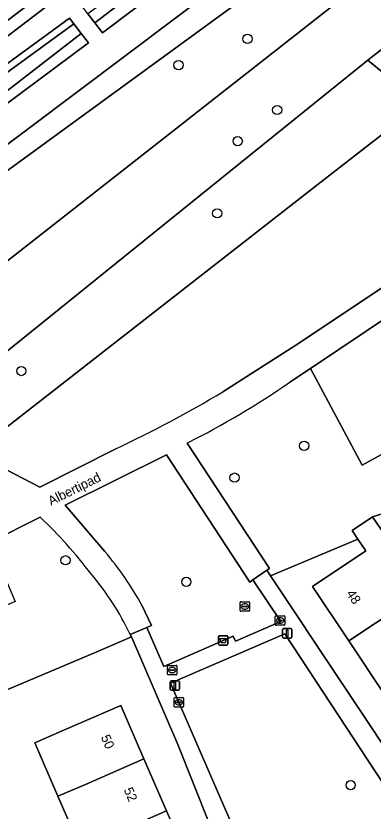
# Model space of a CAD drawing. Extents: x 159352 to 160617, y 385888 to 387323.
# Drawn here: x 159532.2 to 159570, y 386433.1 to 386517.3 of the extents above; entities that cross this region are included whole.
import ezdxf

# ---------------------------------------------------------------- set-up
doc = ezdxf.new("R2010")
doc.units = 0
for name, color, linetype in [('IMGEO_Afvalbak', 7, 'Continuous'), ('IMGEO_Boom', 7, 'Continuous'), ('IMGEO_Erf', 7, 'Continuous'), ('IMGEO_Gemengd_bos', 7, 'Continuous'), ('IMGEO_Groenvoorziening', 7, 'Continuous'), ('IMGEO_Hek', 7, 'Continuous'), ('IMGEO_Kolk', 7, 'Continuous'), ('IMGEO_Lichtmast', 7, 'Continuous'), ('IMGEO_Openbare_ruimte_label', 7, 'Continuous'), ('IMGEO_Pand', 7, 'Continuous'), ('IMGEO_Pand_nummerreeks', 7, 'Continuous'), ('IMGEO_Rioolput', 7, 'Continuous'), ('IMGEO_Voetpad_halfverhard', 7, 'Continuous'), ('IMGEO_Voetpad_open', 7, 'Continuous')]:
    doc.layers.add(name, color=color, linetype=linetype)

msp = doc.modelspace()

# ---------------------------------------------------------------- linework, layer by layer
at = {"layer": 'IMGEO_Afvalbak'}
for p, q in [((159553.623, 386450.775), (159553.623, 386451.575)), ((159553.623, 386451.575), (159553.623, 386450.775)), ((159553.723, 386451.675), (159554.513, 386451.675)), ((159554.513, 386451.675), (159553.723, 386451.675)), ((159554.613, 386451.575), (159554.613, 386450.775)), ((159554.613, 386450.775), (159554.613, 386451.575)), ((159554.513, 386450.675), (159553.723, 386450.675)), ((159553.723, 386450.675), (159554.513, 386450.675))]:
    msp.add_line(p, q, dxfattribs=at)
msp.add_lwpolyline([(159553.766, 386451.389), (159554.47, 386451.389), (159554.321, 386450.919), (159553.915, 386450.919), (159553.766, 386451.389)], dxfattribs=at)
for centre, start, end in [((159553.723, 386451.575), 90, 180), ((159553.723, 386451.575), 90, 180), ((159554.513, 386451.575), 0, 90), ((159554.513, 386451.575), 360, 90), ((159553.723, 386450.775), 180, 270), ((159553.723, 386450.775), 180, 270), ((159554.513, 386450.775), 270, 0), ((159554.513, 386450.775), 270, 0)]:
    msp.add_arc(centre, 0.1, start, end, dxfattribs=at)
at = {"layer": 'IMGEO_Boom'}
for centre in [(159556.685, 386514.892), (159549.387, 386512.113), (159559.831, 386507.36), (159555.654, 386504.061), (159553.48, 386496.41), (159532.733, 386479.706), (159562.683, 386471.795), (159555.316, 386468.42), (159537.416, 386459.663), (159550.214, 386457.377), (159567.62, 386435.843)]:
    msp.add_circle(centre, 0.489, dxfattribs=at)
at = {"layer": 'IMGEO_Erf'}
for points in [[(159586.179, 386469.337), (159569.941, 386464.28), (159570.845, 386462.922)], [(159571.193, 386445.459), (159567.423, 386451.119), (159563.572, 386456.903), (159569.207, 386460.656), (159568.384, 386461.893), (159559.134, 386458.028), (159588.927, 386413.251)], [(159552.636, 386431.821), (159549.321, 386440.163), (159544.391, 386451.547), (159540.719, 386449.961), (159522.049, 386442.081), (159521.98, 386442.201), (159519.338, 386441.122), (159519.962, 386439.609), (159500, 386432.51)], [(159539.011, 386429.152), (159536.614, 386434.67), (159534.156, 386440.325), (159537.056, 386441.585), (159543.256, 386444.278), (159545.712, 386438.625), (159548.109, 386433.106), (159550.506, 386427.588)]]:
    msp.add_lwpolyline(points, dxfattribs=at)
at = {"layer": 'IMGEO_Gemengd_bos'}
for points in [[(159563.305, 386524.313), (159529.4, 386499.593)], [(159516.017, 386479.434), (159570.525, 386522.203)]]:
    msp.add_lwpolyline(points, dxfattribs=at)
for points in [[(159553.746, 386500), (159569.438, 386512.645), (159569.791, 386512.93), (159571.496, 386514.211), (159572.106, 386514.67), (159574.43, 386516.35), (159570.525, 386522.203), (159516.017, 386479.434), (159511.521, 386482.123), (159510.374, 386475.983), (159510.308, 386475.628), (159510.81, 386475.39), (159511.126, 386475.635), (159514.222, 386478.04), (159521.717, 386474.152)], [(159575.069, 386507.971), (159569.438, 386512.645), (159553.746, 386500), (159521.717, 386474.152), (159527.677, 386471.06), (159564.819, 386500)]]:
    msp.add_lwpolyline(points, close=True, dxfattribs=at)
at = {"layer": 'IMGEO_Groenvoorziening'}
for points in [[(159549.441, 386538.292), (159559.603, 386525.067), (159528.019, 386501.317), (159529.4, 386499.593), (159563.305, 386524.313), (159551.556, 386539.901)], [(159550.567, 386526.712), (159551.234, 386525.859), (159552.328, 386526.714), (159552.839, 386526.06), (159553.866, 386526.839), (159554.75, 386525.674), (159541.324, 386515.549), (159540.532, 386516.575), (159539.778, 386517.553), (159539.239, 386518.251)], [(159552.839, 386526.06), (159552.328, 386526.714), (159551.234, 386525.859), (159539.778, 386517.553), (159540.532, 386516.575)], [(159540.532, 386516.575), (159541.324, 386515.549), (159554.75, 386525.674), (159553.866, 386526.839), (159552.839, 386526.06)], [(159527.21, 386513.413), (159527.907, 386513.83), (159530.805, 386514.837), (159536.653, 386519.306), (159535.909, 386520.392), (159528.976, 386515.101), (159523.969, 386521.503), (159522.056, 386520.027)], [(159522.056, 386520.027), (159523.969, 386521.503), (159528.976, 386515.101), (159535.909, 386520.392), (159536.653, 386519.306), (159530.805, 386514.837), (159527.907, 386513.83), (159527.21, 386513.413)], [(159520.119, 386518.55), (159520.935, 386519.162), (159526.772, 386511.593), (159526.301, 386511.316), (159527.552, 386509.609), (159537.825, 386517.1), (159538.299, 386516.481), (159539.082, 386515.458), (159539.834, 386514.476), (159529.28, 386506.63), (159529.634, 386506.158), (159528.616, 386505.413), (159528.132, 386505.059), (159525.898, 386507.975), (159524.417, 386509.907), (159518.643, 386517.443), (159519.192, 386517.855), (159524.955, 386510.309), (159525.987, 386511.081)], [(159537.825, 386517.1), (159527.552, 386509.609), (159528.075, 386509.068), (159538.299, 386516.481)], [(159529.634, 386506.158), (159529.28, 386506.63), (159528.691, 386507.449), (159539.082, 386515.458), (159538.299, 386516.481), (159528.075, 386509.068), (159527.552, 386509.609), (159526.359, 386508.431), (159528.616, 386505.413)], [(159539.834, 386514.476), (159539.082, 386515.458), (159528.691, 386507.449), (159529.28, 386506.63)], [(159563.351, 386479.984), (159568.818, 386469.742), (159599.199, 386486.465), (159597.482, 386490.226), (159600.187, 386491.603), (159589.808, 386498.351), (159578.056, 386489.827)], [(159560.652, 386451.868), (159548.546, 386446.643), (159558.333, 386424.04), (159574.371, 386430.977)]]:
    msp.add_lwpolyline(points, close=True, dxfattribs=at)
for points in [[(159528.019, 386501.317), (159559.603, 386525.067)], [(159575.069, 386507.971), (159564.819, 386500), (159527.677, 386471.06), (159534.706, 386467.413), (159542.745, 386471.47)], [(159554.059, 386477.493), (159562.202, 386482.68), (159572.831, 386489.777), (159586.902, 386499.781), (159583.177, 386502.15)], [(159605.128, 386488.391), (159600.187, 386491.603), (159597.482, 386490.226), (159599.199, 386486.465), (159568.818, 386469.742), (159563.351, 386479.984), (159561.157, 386478.515)], [(159550.307, 386472.086), (159559.004, 386458.779), (159558.754, 386458.6), (159559.134, 386458.028), (159568.384, 386461.893), (159567.761, 386462.828), (159569.941, 386464.28), (159586.179, 386469.337), (159588.978, 386470.532), (159611.284, 386480.27)], [(159545.53, 386454.853), (159546.521, 386452.759), (159546.031, 386452.532), (159547.824, 386448.406), (159555.18, 386451.636), (159555.428, 386451.105), (159560.202, 386453.185), (159557.251, 386457.595), (159556.92, 386457.357), (159548.099, 386470.838), (159537.36, 386465.498), (159541.575, 386460.597)], [(159534.734, 386464.224), (159529.345, 386461.535), (159532.075, 386455.291), (159503.169, 386442.684), (159501.293, 386445.946), (159500, 386445.131), (159485.117, 386435.744), (159489.886, 386428.296), (159500, 386432.51), (159519.962, 386439.609), (159519.338, 386441.122), (159521.98, 386442.201), (159522.049, 386442.081), (159540.719, 386449.961), (159544.391, 386451.547), (159544.278, 386451.808)]]:
    msp.add_lwpolyline(points, dxfattribs=at)
for centre, radius, start, end in [((159509.274, 386553.707), 91.355, 296.69017, 304.60624), ((159489.988, 386584.21), 124.473, 295.07733, 300.97982), ((159500.423, 386427.96), 49.923, 37.31579, 46.58473), ((159514.902, 386437.998), 34.959, 28.82471, 40.27358), ((159516.892, 386438.641), 30.386, 25.67829, 40.12553)]:
    msp.add_arc(centre, radius, start, end, dxfattribs=at)
at = {"layer": 'IMGEO_Hek'}
msp.add_lwpolyline([(159484.614, 386498.362), (159500, 386489.012), (159516.017, 386479.434), (159570.525, 386522.203)], dxfattribs=at)
at = {"layer": 'IMGEO_Kolk'}
for p, q in [((159559.635, 386452.858), (159559.635, 386453.71)), ((159559.71, 386453.784), (159560.562, 386453.784)), ((159559.894, 386453.278), (159559.894, 386453.29)), ((159560.332, 386453.241), (159559.934, 386453.241)), ((159559.937, 386453.327), (159560.335, 386453.327)), ((159560.146, 386453.004), (159560.121, 386453.004)), ((159560.123, 386453.564), (159560.148, 386453.564)), ((159560.378, 386453.29), (159560.378, 386453.278)), ((159560.636, 386453.71), (159560.636, 386452.858)), ((159560.562, 386452.784), (159559.71, 386452.784)), ((159548.921, 386444.191), (159548.921, 386445.043)), ((159548.996, 386445.117), (159549.848, 386445.117)), ((159549.18, 386444.611), (159549.18, 386444.623)), ((159549.618, 386444.574), (159549.22, 386444.574)), ((159549.223, 386444.66), (159549.621, 386444.66)), ((159549.409, 386444.897), (159549.434, 386444.897)), ((159549.664, 386444.623), (159549.664, 386444.611)), ((159549.922, 386445.043), (159549.922, 386444.191)), ((159549.848, 386444.117), (159548.996, 386444.117)), ((159549.432, 386444.337), (159549.407, 386444.337))]:
    msp.add_line(p, q, dxfattribs=at)
for points in [[(159559.635, 386452.858), (159559.635, 386453.71)], [(159559.71, 386453.784), (159560.562, 386453.784)], [(159560.636, 386453.71), (159560.636, 386452.858)], [(159560.562, 386452.784), (159559.71, 386452.784)], [(159548.921, 386444.191), (159548.921, 386445.043)], [(159548.996, 386445.117), (159549.848, 386445.117)], [(159549.922, 386445.043), (159549.922, 386444.191)], [(159549.848, 386444.117), (159548.996, 386444.117)]]:
    msp.add_lwpolyline(points, dxfattribs=at)
for centre, radius, start, end in [((159559.712, 386453.708), 0.0765, 91.55205, 178.44795), ((159559.712, 386453.708), 0.0765, 91.55205, 178.44795), ((159559.934, 386453.287), 0.0403, 85.87752, 175.75265), ((159559.931, 386453.277), 0.0366, 178.93798, 274.71019), ((159560.335, 386453.284), 0.043, 264.86636, 352.45326), ((159560.339, 386453.289), 0.0386, 1.73085, 96.63898), ((159560.56, 386453.708), 0.0765, 1.55205, 88.44795), ((159560.56, 386453.708), 0.0765, 1.55205, 88.44795), ((159559.712, 386452.86), 0.0765, 181.55205, 268.44795), ((159559.712, 386452.86), 0.0765, 181.55205, 268.44795), ((159560.56, 386452.86), 0.0765, 271.55205, 358.44795), ((159560.56, 386452.86), 0.0765, 271.55205, 358.44795), ((159548.998, 386445.041), 0.0765, 91.55205, 178.44795), ((159548.998, 386445.041), 0.0765, 91.55205, 178.44795), ((159549.22, 386444.62), 0.0403, 85.87752, 175.75265), ((159549.217, 386444.61), 0.0366, 178.93798, 274.71019), ((159549.621, 386444.617), 0.043, 264.86636, 352.45326), ((159549.625, 386444.622), 0.0386, 1.73085, 96.63898), ((159549.846, 386445.041), 0.0765, 1.55205, 88.44795), ((159549.846, 386445.041), 0.0765, 1.55205, 88.44795), ((159548.998, 386444.193), 0.0765, 181.55205, 268.44795), ((159548.998, 386444.193), 0.0765, 181.55205, 268.44795), ((159549.846, 386444.193), 0.0765, 271.55205, 358.44795), ((159549.846, 386444.193), 0.0765, 271.55205, 358.44795)]:
    msp.add_arc(centre, radius, start, end, dxfattribs=at)
for centre, major_axis, ratio, start_param, end_param in [((159560.122, 386453.284), (-0.387, 0.002), 0.722429, 4.712389, 7.853982), ((159560.147, 386453.284), (-0.39, 0.002), 0.717154, 1.570796, 4.712389), ((159549.408, 386444.617), (-0.387, 0.002), 0.722429, 4.712389, 7.853982), ((159549.433, 386444.617), (-0.39, 0.002), 0.717154, 1.570796, 4.712389)]:
    msp.add_ellipse(centre, major_axis=major_axis, ratio=ratio, start_param=start_param, end_param=end_param, dxfattribs=at)
at = {"layer": 'IMGEO_Lichtmast'}
for p, q in [((159560.401, 386451.525), (159560.401, 386452.325)), ((159560.401, 386452.325), (159560.401, 386451.525)), ((159560.501, 386452.425), (159561.291, 386452.425)), ((159561.291, 386452.425), (159560.501, 386452.425)), ((159561.391, 386452.325), (159561.391, 386451.525)), ((159561.391, 386451.525), (159561.391, 386452.325)), ((159561.291, 386451.425), (159560.501, 386451.425)), ((159560.501, 386451.425), (159561.291, 386451.425)), ((159548.506, 386446), (159548.506, 386446.8)), ((159548.506, 386446.8), (159548.506, 386446)), ((159548.606, 386446.9), (159549.396, 386446.9)), ((159549.396, 386446.9), (159548.606, 386446.9)), ((159549.496, 386446.8), (159549.496, 386446)), ((159549.496, 386446), (159549.496, 386446.8)), ((159549.396, 386445.9), (159548.606, 386445.9)), ((159548.606, 386445.9), (159549.396, 386445.9))]:
    msp.add_line(p, q, dxfattribs=at)
for points in [[(159560.821, 386452.3), (159560.971, 386452.3), (159560.971, 386451.55), (159560.821, 386451.55), (159560.821, 386452.3)], [(159548.926, 386446.775), (159549.076, 386446.775), (159549.076, 386446.025), (159548.926, 386446.025), (159548.926, 386446.775)]]:
    msp.add_lwpolyline(points, dxfattribs=at)
for centre, start, end in [((159560.501, 386452.325), 90, 180), ((159560.501, 386452.325), 90, 180), ((159561.291, 386452.325), 0, 90), ((159561.291, 386452.325), 360, 90), ((159560.501, 386451.525), 180, 270), ((159560.501, 386451.525), 180, 270), ((159561.291, 386451.525), 270, 0), ((159561.291, 386451.525), 270, 0), ((159548.606, 386446.8), 90, 180), ((159548.606, 386446.8), 90, 180), ((159549.396, 386446.8), 0, 90), ((159549.396, 386446.8), 360, 90), ((159548.606, 386446), 180, 270), ((159548.606, 386446), 180, 270), ((159549.396, 386446), 270, 0), ((159549.396, 386446), 270, 0)]:
    msp.add_arc(centre, 0.1, start, end, dxfattribs=at)
at = {"layer": 'IMGEO_Pand'}
for points in [[(159570.845, 386462.922), (159569.941, 386464.28), (159567.761, 386462.828), (159568.384, 386461.893), (159569.207, 386460.656), (159563.572, 386456.903), (159567.423, 386451.119), (159573.058, 386454.87), (159575.3, 386456.363), (159575.423, 386456.445), (159578.131, 386458.248), (159576.255, 386461.065), (159573.364, 386459.14)], [(159567.423, 386451.119), (159571.193, 386445.459), (159576.827, 386449.208), (159573.058, 386454.87)], [(159543.256, 386444.278), (159537.056, 386441.585), (159534.156, 386440.325), (159536.614, 386434.67), (159539.513, 386435.93), (159545.712, 386438.625)], [(159545.712, 386438.625), (159539.513, 386435.93), (159536.614, 386434.67), (159539.011, 386429.152), (159541.91, 386430.412), (159548.109, 386433.106)], [(159541.91, 386430.412), (159544.307, 386424.894), (159550.506, 386427.588), (159548.109, 386433.106)]]:
    msp.add_lwpolyline(points, close=True, dxfattribs=at)
at = {"layer": 'IMGEO_Rioolput'}
for p, q in [((159555.896, 386454.34), (159555.896, 386455.192)), ((159555.971, 386455.266), (159556.823, 386455.266)), ((159556.155, 386454.76), (159556.155, 386454.772)), ((159556.593, 386454.723), (159556.195, 386454.723)), ((159556.198, 386454.809), (159556.596, 386454.809)), ((159556.384, 386455.046), (159556.409, 386455.046)), ((159556.639, 386454.772), (159556.639, 386454.76)), ((159556.897, 386455.192), (159556.897, 386454.34)), ((159556.823, 386454.266), (159555.971, 386454.266)), ((159556.407, 386454.486), (159556.382, 386454.486)), ((159548.22, 386447.604), (159548.22, 386448.456)), ((159548.295, 386448.53), (159549.147, 386448.53)), ((159548.479, 386448.024), (159548.479, 386448.036)), ((159548.917, 386447.987), (159548.519, 386447.987)), ((159548.522, 386448.073), (159548.92, 386448.073)), ((159548.708, 386448.31), (159548.733, 386448.31)), ((159548.963, 386448.036), (159548.963, 386448.024)), ((159549.221, 386448.456), (159549.221, 386447.604)), ((159549.147, 386447.53), (159548.295, 386447.53)), ((159548.731, 386447.75), (159548.706, 386447.75))]:
    msp.add_line(p, q, dxfattribs=at)
for points in [[(159555.896, 386454.34), (159555.896, 386455.192)], [(159555.971, 386455.266), (159556.823, 386455.266)], [(159556.897, 386455.192), (159556.897, 386454.34)], [(159556.823, 386454.266), (159555.971, 386454.266)], [(159548.22, 386447.604), (159548.22, 386448.456)], [(159548.295, 386448.53), (159549.147, 386448.53)], [(159549.221, 386448.456), (159549.221, 386447.604)], [(159549.147, 386447.53), (159548.295, 386447.53)]]:
    msp.add_lwpolyline(points, dxfattribs=at)
for centre, radius, start, end in [((159555.973, 386455.19), 0.0765, 91.55205, 178.44795), ((159555.973, 386455.19), 0.0765, 91.55205, 178.44795), ((159556.195, 386454.769), 0.0403, 85.87752, 175.75265), ((159556.192, 386454.759), 0.0366, 178.93798, 274.71019), ((159556.596, 386454.766), 0.043, 264.86636, 352.45326), ((159556.6, 386454.771), 0.0386, 1.73085, 96.63898), ((159556.821, 386455.19), 0.0765, 1.55205, 88.44795), ((159556.821, 386455.19), 0.0765, 1.55205, 88.44795), ((159555.973, 386454.342), 0.0765, 181.55205, 268.44795), ((159555.973, 386454.342), 0.0765, 181.55205, 268.44795), ((159556.821, 386454.342), 0.0765, 271.55205, 358.44795), ((159556.821, 386454.342), 0.0765, 271.55205, 358.44795), ((159548.297, 386448.454), 0.0765, 91.55205, 178.44795), ((159548.297, 386448.454), 0.0765, 91.55205, 178.44795), ((159548.519, 386448.033), 0.0403, 85.87752, 175.75265), ((159548.516, 386448.023), 0.0366, 178.93798, 274.71019), ((159548.92, 386448.03), 0.043, 264.86636, 352.45326), ((159548.924, 386448.035), 0.0386, 1.73085, 96.63898), ((159549.145, 386448.454), 0.0765, 1.55205, 88.44795), ((159549.145, 386448.454), 0.0765, 1.55205, 88.44795), ((159548.297, 386447.606), 0.0765, 181.55205, 268.44795), ((159548.297, 386447.606), 0.0765, 181.55205, 268.44795), ((159549.145, 386447.606), 0.0765, 271.55205, 358.44795), ((159549.145, 386447.606), 0.0765, 271.55205, 358.44795)]:
    msp.add_arc(centre, radius, start, end, dxfattribs=at)
for centre, major_axis, ratio, start_param, end_param in [((159556.383, 386454.766), (-0.387, 0.002), 0.722429, 4.712389, 7.853982), ((159556.408, 386454.766), (-0.39, 0.002), 0.717154, 1.570796, 4.712389), ((159548.707, 386448.03), (-0.387, 0.002), 0.722429, 4.712389, 7.853982), ((159548.732, 386448.03), (-0.39, 0.002), 0.717154, 1.570796, 4.712389)]:
    msp.add_ellipse(centre, major_axis=major_axis, ratio=ratio, start_param=start_param, end_param=end_param, dxfattribs=at)
at = {"layer": 'IMGEO_Voetpad_halfverhard'}
for points in [[(159577.978, 386508.983), (159576.62, 386510.069), (159571.496, 386514.211), (159569.791, 386512.93), (159569.438, 386512.645), (159575.069, 386507.971)], [(159583.177, 386502.15), (159586.902, 386499.781), (159572.831, 386489.777), (159562.202, 386482.68), (159554.059, 386477.493)], [(159561.157, 386478.515), (159563.351, 386479.984), (159578.056, 386489.827), (159589.808, 386498.351), (159600.187, 386491.603), (159605.128, 386488.391)], [(159542.745, 386471.47), (159534.706, 386467.413), (159527.677, 386471.06), (159521.717, 386474.152), (159514.222, 386478.04), (159511.126, 386475.635), (159510.81, 386475.39), (159517.402, 386472.271), (159524.713, 386468.811), (159531.236, 386465.724), (159516.054, 386457.65), (159500, 386448.474), (159499.81, 386448.365), (159496.019, 386446.193), (159483.615, 386438.09), (159485.117, 386435.744), (159500, 386445.131), (159501.293, 386445.946), (159520.968, 386457.141), (159529.345, 386461.535), (159534.734, 386464.224)], [(159541.575, 386460.597), (159537.36, 386465.498), (159548.099, 386470.838), (159556.92, 386457.357), (159557.251, 386457.595), (159558.754, 386458.6), (159559.004, 386458.779), (159550.307, 386472.086)], [(159544.278, 386451.808), (159546.031, 386452.532), (159546.521, 386452.759), (159545.53, 386454.853)]]:
    msp.add_lwpolyline(points, dxfattribs=at)
for centre, radius, start, end in [((159509.274, 386553.707), 91.355, 296.69017, 304.60624), ((159489.988, 386584.21), 124.473, 295.07733, 300.97982), ((159500.423, 386427.96), 49.923, 37.31579, 46.58473), ((159514.902, 386437.998), 34.959, 28.82471, 40.27358), ((159516.892, 386438.641), 30.386, 25.67829, 40.12553)]:
    msp.add_arc(centre, radius, start, end, dxfattribs=at)
at = {"layer": 'IMGEO_Voetpad_open'}
for points in [[(159559.134, 386458.028), (159558.754, 386458.6), (159557.251, 386457.595), (159560.202, 386453.185), (159555.428, 386451.105), (159555.18, 386451.636), (159547.824, 386448.406), (159546.031, 386452.532), (159544.278, 386451.808), (159544.391, 386451.547), (159549.321, 386440.163), (159552.636, 386431.821), (159556.291, 386423.379), (159556.88, 386422.02), (159564.466, 386404.502), (159564.678, 386404.002), (159564.816, 386403.614)], [(159588.927, 386413.251), (159559.134, 386458.028)]]:
    msp.add_lwpolyline(points, dxfattribs=at)
msp.add_lwpolyline([(159574.371, 386430.977), (159558.333, 386424.04), (159548.546, 386446.643), (159560.652, 386451.868)], close=True, dxfattribs=at)

# ---------------------------------------------------------------- texts
at = {"layer": 'IMGEO_Openbare_ruimte_label'}
msp.add_text('Albertipad', height=1, rotation=26.53944, dxfattribs=at).set_placement((159535.874, 386465.425))
at = {"layer": 'IMGEO_Pand_nummerreeks'}
for s, rotation, p in [('48', 303.66106, (159567.109, 386456.136)), ('50', 293.4796, (159541.133, 386440.932)), ('52', 293.4796, (159543.557, 386435.352))]:
    msp.add_text(s, height=1, rotation=rotation, dxfattribs=at).set_placement(p)

doc.saveas('drawing.dxf')
